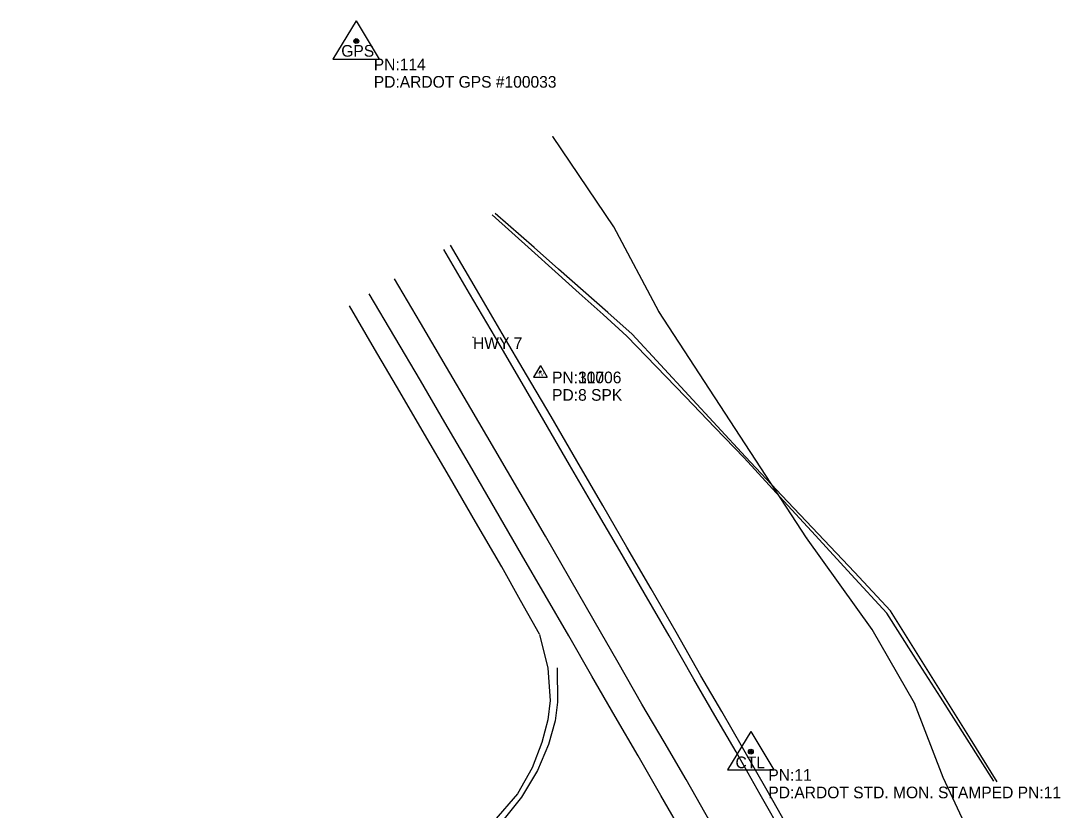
# Model space of a CAD drawing. Extents: x 954793 to 988390, y 1867850 to 1924428.
# Drawn here: x 985497.5 to 985943.5, y 1875906.8 to 1876245.6 of the extents above; entities that cross this region are included whole.
import ezdxf

# ---------------------------------------------------------------- set-up
doc = ezdxf.new("R2010")
doc.units = 0
for name, color, linetype in [('S_DITCHLINE', 7, 'Continuous'), ('S_EDGE_PAVEMENT', 7, 'Continuous'), ('S_FIBER_OPTIC_CABLE', 7, 'Continuous'), ('S_MSC_PT_SYM', 7, 'Continuous'), ('S_PAVEMENT_CROWN', 7, 'Continuous'), ('S_PRIMARY_CTL', 7, 'Continuous'), ('S_PRIMARY_CTL_ANNOT', 7, 'Continuous'), ('S_SECONDARY_CTL', 7, 'Continuous'), ('S_SECONDARY_CTL_ANNOT', 7, 'Continuous'), ('S_SHOULDER', 7, 'Continuous'), ('S_SURVEY_TEXT_ANNOT', 7, 'Continuous'), ('S_UTL_PT_SYM', 7, 'Continuous')]:
    doc.layers.add(name, color=color, linetype=linetype)

msp = doc.modelspace()

# ---------------------------------------------------------------- linework, layer by layer
at = {"layer": 'S_DITCHLINE'}
for points in [[(985914.97, 1875919.2), (985903.51, 1875937.22), (985892.05, 1875955.24), (985880.59, 1875973.26), (985869.13, 1875991.28), (985853.81, 1876007.97), (985838.48, 1876024.65), (985823.16, 1876041.33), (985807.84, 1876058.01), (985795.27, 1876071.06), (985782.7, 1876084.11), (985770.13, 1876097.16), (985757.56, 1876110.21), (985747.32, 1876119.45), (985737.07, 1876128.69), (985726.82, 1876137.93), (985716.58, 1876147.17), (985699.68, 1876162.24)], [(985916.46, 1875919.02), (985905.02, 1875937.36), (985893.59, 1875955.71), (985882.15, 1875974.05), (985870.71, 1875992.4), (985855.16, 1876008.9), (985839.6, 1876025.4), (985824.05, 1876041.9), (985808.49, 1876058.4), (985796.33, 1876071.57), (985784.18, 1876084.75), (985772.02, 1876097.92), (985759.86, 1876111.09), (985749.33, 1876120.39), (985738.79, 1876129.68), (985728.26, 1876138.97), (985717.73, 1876148.27), (985700.96, 1876162.87)]]:
    msp.add_lwpolyline(points, dxfattribs=at)
at = {"layer": 'S_EDGE_PAVEMENT'}
for points in [[(985825.14, 1875895.18), (985814.77, 1875913.54), (985804.39, 1875931.9), (985795.34, 1875947.48), (985786.3, 1875963.06), (985775.63, 1875981.59), (985764.95, 1876000.12), (985754.46, 1876018.13), (985743.96, 1876036.14), (985732.96, 1876055.06), (985721.96, 1876073.98), (985711.56, 1876091.83), (985701.15, 1876109.67), (985690.07, 1876128.57), (985678.99, 1876147.47)], [(985782.51, 1875895.12), (985772.18, 1875913.13), (985762.34, 1875930.09), (985752.5, 1875947.04), (985742.53, 1875964.36), (985732.57, 1875981.67), (985722.47, 1875999.09), (985712.37, 1876016.51), (985701.18, 1876035.82), (985689.99, 1876055.14), (985679.48, 1876073.16), (985668.96, 1876091.17), (985657.97, 1876109.79), (985646.97, 1876128.41)], [(985727.64, 1875967.92), (985727.8, 1875953.1), (985726.75, 1875945.07), (985723.95, 1875934.93), (985719.21, 1875923.82), (985712.28, 1875912.32), (985702.59, 1875900.21), (985690.99, 1875887.65), (985677.61, 1875875.07), (985662.8, 1875862.67), (985644.14, 1875848.93), (985623.76, 1875835.72), (985603.38, 1875822.51), (985586.9, 1875811.91), (985570.42, 1875801.31), (985552.56, 1875789.91), (985534.7, 1875778.52), (985516.16, 1875766.79), (985497.62, 1875755.06)]]:
    msp.add_lwpolyline(points, dxfattribs=at)
at = {"layer": 'S_FIBER_OPTIC_CABLE'}
for p, q in [((985751.94, 1876157.07), (985725.81, 1876195.86)), ((985771.31, 1876120.83), (985751.94, 1876157.07)), ((985834.64, 1876023.7), (985771.31, 1876120.83)), ((985862.76, 1875984.3), (985834.64, 1876023.7)), ((985881, 1875952.69), (985862.76, 1875984.3)), ((985893.31, 1875920.84), (985881, 1875952.69)), ((985928.02, 1875846.83), (985893.31, 1875920.84))]:
    msp.add_line(p, q, dxfattribs=at)
at = {"layer": 'S_MSC_PT_SYM'}
msp.add_lwpolyline([(985691.51, 1876109.72), (985691.51, 1876109.77), (985691.51, 1876109.72), (985691.46, 1876109.72), (985691.51, 1876109.72), (985691.51, 1876109.67), (985691.51, 1876109.72), (985691.56, 1876109.72)], dxfattribs=at)
at = {"layer": 'S_PAVEMENT_CROWN'}
msp.add_lwpolyline([(985793.46, 1875901.45), (985782.94, 1875919.98), (985773.48, 1875936.16), (985764.01, 1875952.34), (985753.79, 1875970.21), (985743.57, 1875988.08), (985733.1, 1876006.25), (985722.63, 1876024.41), (985711.78, 1876042.97), (985700.93, 1876061.53), (985690.52, 1876079.24), (985680.12, 1876096.96), (985668.94, 1876115.91), (985657.77, 1876134.86)], dxfattribs=at)
at = {"layer": 'S_PRIMARY_CTL'}
for p, q in [((985641.43, 1876245.55), (985631.4, 1876229.04)), ((985641.43, 1876245.55), (985651.26, 1876229.04)), ((985631.4, 1876229.04), (985651.26, 1876229.04)), ((985810.75, 1875940.6), (985800.71, 1875924.08)), ((985810.75, 1875940.6), (985820.57, 1875924.08)), ((985800.71, 1875924.08), (985820.57, 1875924.08))]:
    msp.add_line(p, q, dxfattribs=at)
for centre, radius in [((985641.43, 1876236.85), 1.04), ((985641.43, 1876236.85), 0.609), ((985641.43, 1876236.85), 0.344), ((985810.75, 1875931.9), 1.04), ((985810.75, 1875931.9), 0.609), ((985810.75, 1875931.9), 0.344)]:
    msp.add_circle(centre, radius, dxfattribs=at)
at = {"layer": 'S_SECONDARY_CTL'}
for p, q in [((985720.45, 1876097.61), (985717.44, 1876092.65)), ((985720.45, 1876097.61), (985723.39, 1876092.65)), ((985717.44, 1876092.65), (985723.39, 1876092.65))]:
    msp.add_line(p, q, dxfattribs=at)
for radius in [0.311, 0.183, 0.103]:
    msp.add_circle((985720.45, 1876095), radius, dxfattribs=at)
at = {"layer": 'S_SHOULDER'}
for points in [[(985901.07, 1875752.11), (985891.31, 1875773.48), (985881.55, 1875794.85), (985872.65, 1875812.9), (985863.75, 1875830.95), (985855.48, 1875846.49), (985847.21, 1875862.04), (985837.68, 1875879.39), (985828.14, 1875896.73), (985817.67, 1875915.2), (985807.2, 1875933.67), (985798.27, 1875949.08), (985789.33, 1875964.49), (985778.62, 1875983.15), (985767.92, 1876001.81), (985757.54, 1876019.71), (985747.16, 1876037.61), (985736.07, 1876056.67), (985724.98, 1876075.73), (985714.51, 1876093.56), (985704.04, 1876111.38), (985692.96, 1876130.29), (985681.87, 1876149.2)], [(985720, 1875982.34), (985711.94, 1875996.81), (985703.89, 1876011.28), (985692.63, 1876030.54), (985681.37, 1876049.81), (985670.71, 1876068.09), (985660.05, 1876086.36), (985649.26, 1876104.82), (985638.48, 1876123.27)], [(985720.11, 1875982.14), (985723.6, 1875967.67), (985724.61, 1875953.85), (985723.68, 1875945.53), (985720.99, 1875935.85), (985716.84, 1875925), (985710.54, 1875913.76), (985700.47, 1875902.04), (985688.95, 1875889.47), (985675.7, 1875877.12), (985661.22, 1875864.75), (985643.83, 1875849.37), (985623.54, 1875836.05), (985603.26, 1875822.73), (985586.76, 1875812.1), (985570.27, 1875801.47), (985552.44, 1875790.11), (985534.6, 1875778.74), (985516.03, 1875767), (985497.46, 1875755.25)]]:
    msp.add_lwpolyline(points, dxfattribs=at)
at = {"layer": 'S_UTL_PT_SYM'}
for points in [[(985725.81, 1876195.86), (985725.81, 1876195.91), (985725.81, 1876195.86), (985725.76, 1876195.86), (985725.81, 1876195.86), (985725.81, 1876195.81), (985725.81, 1876195.86), (985725.86, 1876195.86)], [(985751.94, 1876157.07), (985751.94, 1876157.12), (985751.94, 1876157.07), (985751.89, 1876157.07), (985751.94, 1876157.07), (985751.94, 1876157.02), (985751.94, 1876157.07), (985751.99, 1876157.07)], [(985771.31, 1876120.83), (985771.31, 1876120.88), (985771.31, 1876120.83), (985771.26, 1876120.83), (985771.31, 1876120.83), (985771.31, 1876120.78), (985771.31, 1876120.83), (985771.36, 1876120.83)], [(985834.64, 1876023.7), (985834.64, 1876023.75), (985834.64, 1876023.7), (985834.59, 1876023.7), (985834.64, 1876023.7), (985834.64, 1876023.65), (985834.64, 1876023.7), (985834.69, 1876023.7)], [(985862.76, 1875984.3), (985862.76, 1875984.35), (985862.76, 1875984.3), (985862.71, 1875984.3), (985862.76, 1875984.3), (985862.76, 1875984.25), (985862.76, 1875984.3), (985862.81, 1875984.3)], [(985881, 1875952.69), (985881, 1875952.74), (985881, 1875952.69), (985880.95, 1875952.69), (985881, 1875952.69), (985881, 1875952.64), (985881, 1875952.69), (985881.05, 1875952.69)], [(985893.31, 1875920.84), (985893.31, 1875920.89), (985893.31, 1875920.84), (985893.26, 1875920.84), (985893.31, 1875920.84), (985893.31, 1875920.79), (985893.31, 1875920.84), (985893.36, 1875920.84)]]:
    msp.add_lwpolyline(points, dxfattribs=at)

# ---------------------------------------------------------------- texts
at = {"layer": 'S_PRIMARY_CTL'}
for s, p in [('GPS', (985634.99, 1876230.15)), ('CTL', (985804.16, 1875924.82))]:
    msp.add_text(s, height=5, rotation=360, dxfattribs=at).set_placement(p)
at = {"layer": 'S_PRIMARY_CTL_ANNOT'}
for s, p in [('PN:114', (985648.93, 1876224.35)), ('PD:ARDOT GPS #100033', (985648.93, 1876216.85)), ('PN:11', (985818.25, 1875919.4)), ('PD:ARDOT STD. MON. STAMPED PN:11', (985818.25, 1875911.9))]:
    msp.add_text(s, height=5, dxfattribs=at).set_placement(p)
at = {"layer": 'S_SECONDARY_CTL'}
msp.add_text('TV', height=1.5, rotation=360, dxfattribs=at).set_placement((985719.24, 1876092.99))
at = {"layer": 'S_SECONDARY_CTL_ANNOT'}
for s, p in [('PN:1170', (985725.45, 1876090)), ('PN:30006', (985725.45, 1876090)), ('PD:8 SPK', (985725.45, 1876082.5)), ('PD:8 SPK', (985725.45, 1876082.5))]:
    msp.add_text(s, height=5, dxfattribs=at).set_placement(p)
at = {"layer": 'S_SURVEY_TEXT_ANNOT'}
msp.add_text('HWY 7', height=5, dxfattribs=at).set_placement((985691.51, 1876104.72))

doc.saveas('drawing.dxf')
